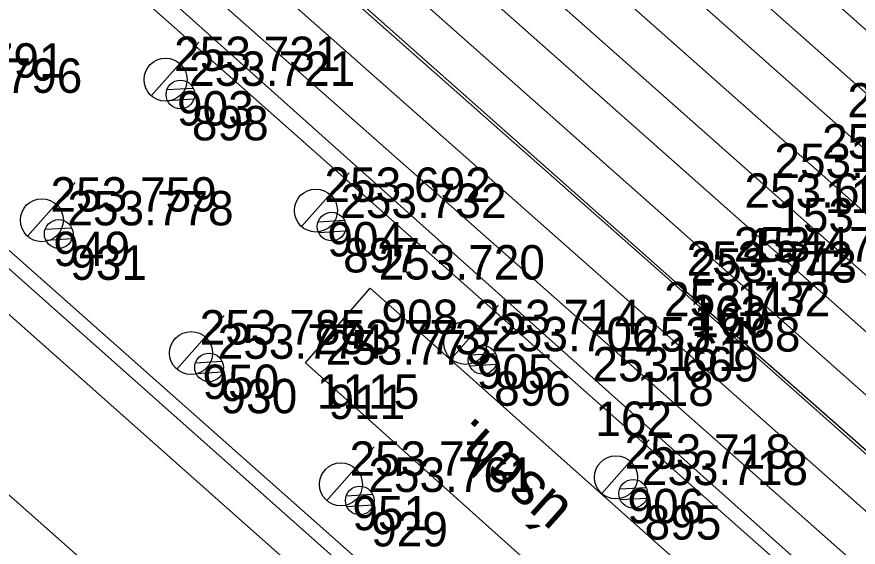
# Model space of a CAD drawing. Extents: x -496688 to -495455, y -1089309 to -1088026.
# Drawn here: x -496352.98 to -496323.64, y -1088331.87 to -1088313.38 of the extents above; entities that cross this region are included whole.
import ezdxf

# ---------------------------------------------------------------- set-up
doc = ezdxf.new("R2010")
doc.units = 0
for name, color, linetype in [('Vrstva 1', 7, 'Continuous'), ('Vrstva 14', 7, 'Continuous'), ('Vrstva 23', 7, 'Continuous'), ('Vrstva 36', 7, 'Continuous'), ('Vrstva 42', 7, 'Continuous'), ('Vrstva 47', 7, 'Continuous'), ('Vrstva 60', 7, 'Continuous'), ('Vrstva 61', 7, 'Continuous')]:
    doc.layers.add(name, color=color, linetype=linetype)

msp = doc.modelspace()

# ---------------------------------------------------------------- linework, layer by layer
at = {"layer": 'Vrstva 1'}
for points in [[(-496133.331, -1088482.129), (-496170.85, -1088448.892), (-496201.292, -1088421.94), (-496228.817, -1088397.564), (-496259.484, -1088370.356), (-496295.495, -1088338.436), (-496321.941, -1088315.102), (-496368.146, -1088274.115), (-496386.312, -1088258.02), (-496419.129, -1088229.028), (-496434.711, -1088215.25), (-496459.03, -1088193.761), (-496488.382, -1088167.801), (-496490.273, -1088166.162), (-496503.436, -1088154.084), (-496512.25, -1088145.132), (-496520.705, -1088135.775), (-496522.729, -1088133.535), (-496532.365, -1088122.544)], [(-496152.389, -1088471.491), (-496161.166, -1088463.737), (-496174.218, -1088452.207), (-496175.79, -1088450.813), (-496194.308, -1088434.436), (-496204.55, -1088425.355), (-496231.966, -1088401.135), (-496262.723, -1088373.931), (-496298.89, -1088341.905), (-496325.197, -1088318.624), (-496370.802, -1088278.244), (-496382.006, -1088268.353), (-496388.792, -1088262.316), (-496399.609, -1088252.698), (-496403.58, -1088249.174), (-496431.636, -1088224.314), (-496435.314, -1088221.061), (-496452.9, -1088205.491), (-496457.288, -1088201.602), (-496470.932, -1088189.544), (-496488.059, -1088174.063), (-496496.963, -1088165.224)], [(-496207.558, -1088429.044), (-496235.503, -1088404.373), (-496265.522, -1088377.816), (-496281.415, -1088363.725), (-496286.679, -1088359.049), (-496301.592, -1088345.863), (-496328.276, -1088322.216), (-496373.906, -1088281.808), (-496385.06, -1088271.911), (-496391.826, -1088265.931), (-496403.083, -1088255.913), (-496406.313, -1088253.053), (-496434.626, -1088227.925), (-496438.305, -1088224.673), (-496456.053, -1088209.011), (-496460.541, -1088205.051), (-496465.074, -1088201.022), (-496474.506, -1088192.651), (-496483.926, -1088184.29)], [(-496098.321, -1088532.14), (-496113.381, -1088518.859), (-496142.095, -1088493.38), (-496184.385, -1088455.93), (-496196.867, -1088444.876), (-496209.306, -1088433.861), (-496213.249, -1088430.329), (-496225.685, -1088419.311), (-496238.055, -1088408.352), (-496252.739, -1088395.349), (-496269.088, -1088380.829), (-496284.933, -1088366.798), (-496289.774, -1088362.518), (-496304.914, -1088349.103), (-496331.751, -1088325.354), (-496382.404, -1088280.635)], [(-496309.356, -1088362.702), (-496336.13, -1088338.96), (-496360.078, -1088317.72), (-496381.817, -1088298.451), (-496393.724, -1088287.92)], [(-496312.364, -1088366.234), (-496339.426, -1088342.308), (-496363.327, -1088321.131), (-496384.97, -1088301.986), (-496397.177, -1088291.214)]]:
    msp.add_lwpolyline(points, dxfattribs=at)
at = {"layer": 'Vrstva 14'}
for p, q in [((-496324.01, -1088333.902), (-496388.338, -1088276.413)), ((-496331.096, -1088341.831), (-496399.039, -1088281.598))]:
    msp.add_line(p, q, dxfattribs=at)
for points in [[(-496260.335, -1088387.578), (-496258.762, -1088385.853), (-496265.587, -1088379.825), (-496267.122, -1088378.489), (-496281.469, -1088365.749), (-496283.071, -1088364.344), (-496287.564, -1088360.344), (-496289.064, -1088358.979), (-496302.153, -1088347.426), (-496329.782, -1088322.953), (-496375.21, -1088282.832), (-496385.839, -1088273.175)], [(-496369.895, -1088276.822), (-496324.314, -1088317.192), (-496315.989, -1088324.597), (-496314.976, -1088323.514), (-496323.315, -1088316.095), (-496368.867, -1088275.769)], [(-496267.065, -1088381.518), (-496266.593, -1088380.898), (-496268.11, -1088379.595), (-496282.459, -1088366.863), (-496284.059, -1088365.427), (-496288.526, -1088361.436), (-496290.001, -1088360.112), (-496303.15, -1088348.515), (-496330.707, -1088324.127), (-496376.061, -1088284.043), (-496381.601, -1088279.131), (-496383.201, -1088278.48), (-496384.657, -1088280.267), (-496384.917, -1088280.596)], [(-496372.684, -1088280.674), (-496327.904, -1088320.341), (-496300.425, -1088344.671), (-496286.951, -1088356.606), (-496285.418, -1088357.927), (-496281.631, -1088361.314), (-496279.718, -1088363.027), (-496264.311, -1088376.678), (-496259.929, -1088380.547), (-496259.163, -1088381.222), (-496253.871, -1088385.937), (-496252.914, -1088384.821), (-496258.148, -1088380.138), (-496258.94, -1088379.455), (-496263.409, -1088375.493), (-496278.721, -1088361.947), (-496280.641, -1088360.21), (-496284.416, -1088356.854), (-496285.96, -1088355.502), (-496299.507, -1088343.506), (-496326.861, -1088319.301), (-496371.696, -1088279.584)], [(-496384.917, -1088280.596), (-496333.208, -1088326.396), (-496305.173, -1088351.212), (-496290.068, -1088364.586), (-496286.263, -1088367.936), (-496277.186, -1088376.009), (-496275.694, -1088377.375), (-496271.142, -1088381.379), (-496269.643, -1088382.714), (-496272.798, -1088387.134), (-496282.212, -1088381.238), (-496288.145, -1088377.323), (-496289.837, -1088376.152), (-496292.318, -1088374.365), (-496293.911, -1088373.168), (-496300.57, -1088367.961), (-496304.959, -1088364.229), (-496306.516, -1088362.935), (-496309.528, -1088360.315), (-496311.063, -1088358.974), (-496334.819, -1088337.859), (-496359.12, -1088316.339)]]:
    msp.add_lwpolyline(points, dxfattribs=at)
at = {"layer": 'Vrstva 23'}
msp.add_lwpolyline([(-496342.915, -1088325.448), (-496340.664, -1088322.842), (-496328.505, -1088333.651), (-496330.8, -1088336.301), (-496342.915, -1088325.448)], dxfattribs=at)
at = {"layer": 'Vrstva 36'}
for p, q in [((-496347.744, -1088315.922), (-496346.832, -1088315.867)), ((-496347.728, -1088316.297), (-496346.804, -1088316.241)), ((-496342.47, -1088320.528), (-496341.558, -1088320.473)), ((-496351.071, -1088320.747), (-496351.995, -1088320.803)), ((-496342.454, -1088320.903), (-496341.53, -1088320.847)), ((-496351.055, -1088321.122), (-496351.967, -1088321.177)), ((-496337.203, -1088325.174), (-496336.291, -1088325.121)), ((-496345.828, -1088325.399), (-496346.752, -1088325.455)), ((-496337.188, -1088325.549), (-496336.263, -1088325.494)), ((-496345.812, -1088325.774), (-496346.724, -1088325.829)), ((-496331.954, -1088329.842), (-496331.042, -1088329.789)), ((-496340.572, -1088330.041), (-496341.496, -1088330.097)), ((-496331.939, -1088330.217), (-496331.014, -1088330.162)), ((-496340.556, -1088330.416), (-496341.468, -1088330.471))]:
    msp.add_line(p, q, dxfattribs=at)
for centre in [(-496347.277, -1088316.09), (-496342.003, -1088320.696), (-496351.522, -1088320.954), (-496336.736, -1088325.343), (-496346.279, -1088325.606), (-496331.487, -1088330.011), (-496341.023, -1088330.248)]:
    msp.add_circle(centre, 0.5, dxfattribs=at)
at = {"layer": 'Vrstva 42'}
msp.add_lwpolyline([(-496370.902, -1088286.399), (-496329.925, -1088322.709), (-496302.479, -1088346.901), (-496266.935, -1088378.389), (-496261.611, -1088383.221), (-496259.537, -1088380.965), (-496251.945, -1088387.694), (-496251.734, -1088386.815)], dxfattribs=at)
at = {"layer": 'Vrstva 47'}
for p, q in [((-496348.293, -1088316.135), (-496346.636, -1088314.263)), ((-496343.05, -1088320.698), (-496341.393, -1088318.826)), ((-496352.607, -1088321.036), (-496350.95, -1088319.164)), ((-496337.836, -1088325.312), (-496336.179, -1088323.44)), ((-496347.403, -1088325.67), (-496345.746, -1088323.798)), ((-496332.582, -1088330.002), (-496330.925, -1088328.13)), ((-496342.176, -1088330.247), (-496340.519, -1088328.375))]:
    msp.add_line(p, q, dxfattribs=at)
for centre in [(-496347.796, -1088315.573), (-496342.553, -1088320.136), (-496352.11, -1088320.474), (-496337.339, -1088324.75), (-496346.906, -1088325.108), (-496332.085, -1088329.44), (-496341.679, -1088329.685)]:
    msp.add_circle(centre, 0.75, dxfattribs=at)
at = {"layer": 'Vrstva 60'}
for p, q in [((-496347.796, -1088315.573), (-496347.796, -1088315.573)), ((-496347.796, -1088315.573), (-496347.796, -1088315.573)), ((-496347.277, -1088316.09), (-496347.277, -1088316.09)), ((-496347.277, -1088316.09), (-496347.277, -1088316.09)), ((-496324.314, -1088317.192), (-496324.314, -1088317.192)), ((-496324.314, -1088317.192), (-496324.314, -1088317.192)), ((-496325.197, -1088318.624), (-496325.197, -1088318.624)), ((-496325.197, -1088318.624), (-496325.197, -1088318.624)), ((-496326.861, -1088319.301), (-496326.861, -1088319.301)), ((-496326.861, -1088319.301), (-496326.861, -1088319.301)), ((-496342.553, -1088320.136), (-496342.553, -1088320.136)), ((-496342.553, -1088320.136), (-496342.553, -1088320.136)), ((-496352.11, -1088320.474), (-496352.11, -1088320.474)), ((-496352.11, -1088320.474), (-496352.11, -1088320.474)), ((-496327.904, -1088320.341), (-496327.904, -1088320.341)), ((-496327.904, -1088320.341), (-496327.904, -1088320.341)), ((-496342.003, -1088320.696), (-496342.003, -1088320.696)), ((-496342.003, -1088320.696), (-496342.003, -1088320.696)), ((-496351.522, -1088320.954), (-496351.522, -1088320.954)), ((-496351.522, -1088320.954), (-496351.522, -1088320.954)), ((-496328.276, -1088322.216), (-496328.276, -1088322.216)), ((-496328.276, -1088322.216), (-496328.276, -1088322.216)), ((-496340.664, -1088322.842), (-496340.664, -1088322.842)), ((-496340.664, -1088322.842), (-496340.664, -1088322.842)), ((-496329.925, -1088322.709), (-496329.925, -1088322.709)), ((-496329.925, -1088322.709), (-496329.925, -1088322.709)), ((-496329.782, -1088322.953), (-496329.782, -1088322.953)), ((-496329.782, -1088322.953), (-496329.782, -1088322.953)), ((-496330.707, -1088324.127), (-496330.707, -1088324.127)), ((-496330.707, -1088324.127), (-496330.707, -1088324.127)), ((-496337.339, -1088324.75), (-496337.339, -1088324.75)), ((-496337.339, -1088324.75), (-496337.339, -1088324.75)), ((-496346.906, -1088325.108), (-496346.906, -1088325.108)), ((-496346.906, -1088325.108), (-496346.906, -1088325.108)), ((-496342.915, -1088325.448), (-496342.915, -1088325.448)), ((-496342.915, -1088325.448), (-496342.915, -1088325.448)), ((-496336.736, -1088325.343), (-496336.736, -1088325.343)), ((-496336.736, -1088325.343), (-496336.736, -1088325.343)), ((-496331.751, -1088325.354), (-496331.751, -1088325.354)), ((-496331.751, -1088325.354), (-496331.751, -1088325.354)), ((-496346.279, -1088325.606), (-496346.279, -1088325.606)), ((-496346.279, -1088325.606), (-496346.279, -1088325.606)), ((-496342.513, -1088325.808), (-496342.513, -1088325.808)), ((-496342.513, -1088325.808), (-496342.513, -1088325.808)), ((-496333.208, -1088326.396), (-496333.208, -1088326.396)), ((-496333.208, -1088326.396), (-496333.208, -1088326.396)), ((-496332.085, -1088329.44), (-496332.085, -1088329.44)), ((-496332.085, -1088329.44), (-496332.085, -1088329.44)), ((-496341.679, -1088329.685), (-496341.679, -1088329.685)), ((-496341.679, -1088329.685), (-496341.679, -1088329.685)), ((-496341.023, -1088330.248), (-496341.023, -1088330.248)), ((-496341.023, -1088330.248), (-496341.023, -1088330.248)), ((-496331.487, -1088330.011), (-496331.487, -1088330.011)), ((-496331.487, -1088330.011), (-496331.487, -1088330.011))]:
    msp.add_line(p, q, dxfattribs=at)

# ---------------------------------------------------------------- texts
at = {"layer": 'Vrstva 14'}
msp.add_text('nást.107m', height=2, rotation=138.9394, dxfattribs=at).set_placement((-496351.503, -1088336.138))
at = {"layer": 'Vrstva 23'}
msp.add_text('úsch.', height=1.5, rotation=138.145, dxfattribs=at).set_placement((-496333.565, -1088330.467))
at = {"layer": 'Vrstva 60'}
for s, p in [('903', (-496347.396, -1088317.173)), ('903', (-496347.396, -1088317.173)), ('898', (-496346.877, -1088317.69)), ('898', (-496346.877, -1088317.69)), ('149', (-496323.914, -1088318.792)), ('149', (-496323.914, -1088318.792)), ('116', (-496324.797, -1088320.224)), ('116', (-496324.797, -1088320.224)), ('153', (-496326.461, -1088320.901)), ('153', (-496326.461, -1088320.901)), ('904', (-496342.153, -1088321.736)), ('904', (-496342.153, -1088321.736)), ('949', (-496351.71, -1088322.074)), ('949', (-496351.71, -1088322.074)), ('154', (-496327.504, -1088321.941)), ('154', (-496327.504, -1088321.941)), ('897', (-496341.603, -1088322.296)), ('897', (-496341.603, -1088322.296)), ('931', (-496351.122, -1088322.554)), ('931', (-496351.122, -1088322.554)), ('117', (-496327.876, -1088323.816)), ('117', (-496327.876, -1088323.816)), ('163', (-496329.525, -1088324.309)), ('163', (-496329.525, -1088324.309)), ('908', (-496340.264, -1088324.442)), ('908', (-496340.264, -1088324.442)), ('160', (-496329.382, -1088324.553)), ('160', (-496329.382, -1088324.553)), ('161', (-496330.307, -1088325.727)), ('161', (-496330.307, -1088325.727)), ('905', (-496336.939, -1088326.35)), ('905', (-496336.939, -1088326.35)), ('950', (-496346.506, -1088326.708)), ('950', (-496346.506, -1088326.708)), ('1115', (-496342.515, -1088327.048)), ('1115', (-496342.515, -1088327.048)), ('896', (-496336.336, -1088326.943)), ('896', (-496336.336, -1088326.943)), ('118', (-496331.351, -1088326.954)), ('118', (-496331.351, -1088326.954)), ('930', (-496345.879, -1088327.206)), ('930', (-496345.879, -1088327.206)), ('911', (-496342.113, -1088327.408)), ('911', (-496342.113, -1088327.408)), ('162', (-496332.808, -1088327.996)), ('162', (-496332.808, -1088327.996)), ('906', (-496331.685, -1088331.04)), ('906', (-496331.685, -1088331.04)), ('951', (-496341.279, -1088331.285)), ('951', (-496341.279, -1088331.285)), ('895', (-496331.087, -1088331.611)), ('895', (-496331.087, -1088331.611)), ('929', (-496340.623, -1088331.848)), ('929', (-496340.623, -1088331.848))]:
    msp.add_text(s, height=1.2, dxfattribs=at).set_placement(p)
at = {"layer": 'Vrstva 61'}
for s, p in [('253.731', (-496347.496, -1088315.273)), ('253.731', (-496347.496, -1088315.273)), ('253.791', (-496357.117, -1088315.504)), ('253.791', (-496357.117, -1088315.504)), ('253.721', (-496346.977, -1088315.79)), ('253.721', (-496346.977, -1088315.79)), ('253.796', (-496356.5, -1088316.034)), ('253.796', (-496356.5, -1088316.034)), ('253.743', (-496324.014, -1088316.892)), ('253.743', (-496324.014, -1088316.892)), ('253.485', (-496324.897, -1088318.324)), ('253.485', (-496324.897, -1088318.324)), ('253.704', (-496326.561, -1088319.001)), ('253.704', (-496326.561, -1088319.001)), ('253.692', (-496342.253, -1088319.836)), ('253.692', (-496342.253, -1088319.836)), ('253.759', (-496351.81, -1088320.174)), ('253.759', (-496351.81, -1088320.174)), ('253.697', (-496327.604, -1088320.041)), ('253.697', (-496327.604, -1088320.041)), ('253.732', (-496341.703, -1088320.396)), ('253.732', (-496341.703, -1088320.396)), ('253.778', (-496351.222, -1088320.654)), ('253.778', (-496351.222, -1088320.654)), ('253.479', (-496327.976, -1088321.916)), ('253.479', (-496327.976, -1088321.916)), ('253.720', (-496340.364, -1088322.542)), ('253.720', (-496340.364, -1088322.542)), ('253.572', (-496329.625, -1088322.409)), ('253.572', (-496329.625, -1088322.409)), ('253.743', (-496329.482, -1088322.653)), ('253.743', (-496329.482, -1088322.653)), ('253.732', (-496330.407, -1088323.827)), ('253.732', (-496330.407, -1088323.827)), ('253.714', (-496337.039, -1088324.45)), ('253.714', (-496337.039, -1088324.45)), ('253.785', (-496346.606, -1088324.808)), ('253.785', (-496346.606, -1088324.808)), ('253.774', (-496345.979, -1088325.306)), ('253.774', (-496345.979, -1088325.306)), ('253.773', (-496342.615, -1088325.148)), ('253.773', (-496342.615, -1088325.148)), ('253.706', (-496336.436, -1088325.043)), ('253.706', (-496336.436, -1088325.043)), ('253.468', (-496331.451, -1088325.054)), ('253.468', (-496331.451, -1088325.054)), ('253.773', (-496342.213, -1088325.508)), ('253.773', (-496342.213, -1088325.508)), ('253.669', (-496332.908, -1088326.096)), ('253.669', (-496332.908, -1088326.096)), ('253.772', (-496341.379, -1088329.385)), ('253.772', (-496341.379, -1088329.385)), ('253.718', (-496331.785, -1088329.14)), ('253.718', (-496331.785, -1088329.14)), ('253.718', (-496331.187, -1088329.711)), ('253.718', (-496331.187, -1088329.711)), ('253.761', (-496340.723, -1088329.948)), ('253.761', (-496340.723, -1088329.948))]:
    msp.add_text(s, height=1.2, dxfattribs=at).set_placement(p)

doc.saveas('drawing.dxf')
